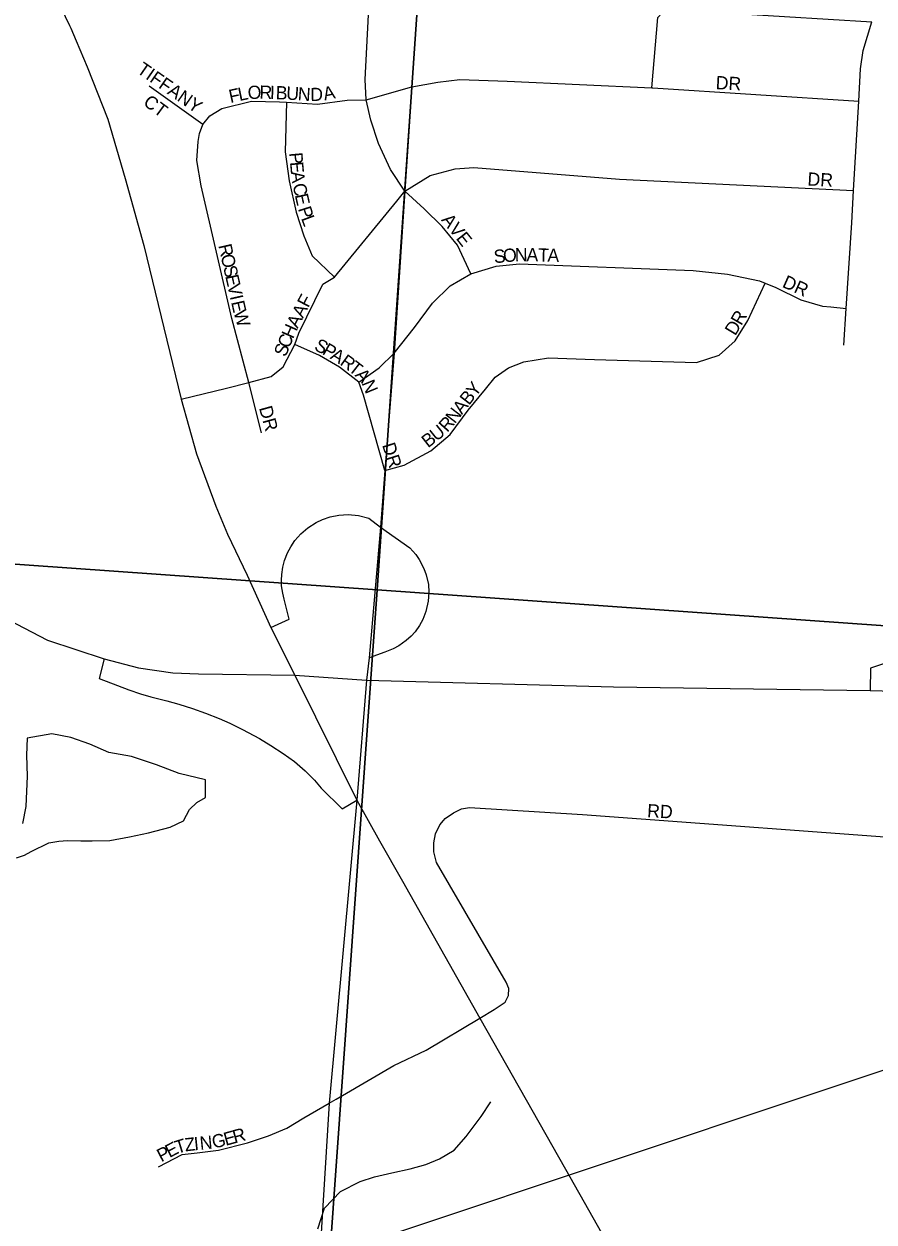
# Model space of a CAD drawing. Extents: x 0 to 34, y 0 to 22.
# Drawn here: x 4.06 to 4.67, y 18.785 to 19.645 of the extents above; entities that cross this region are included whole.
import ezdxf

# ---------------------------------------------------------------- set-up
doc = ezdxf.new("R2010")
doc.units = 0
for name, color, linetype in [('GM_X_City_Street', 7, 'Continuous'), ('GM_X_City_Street_Text', 7, 'Continuous'), ('GM_X_Interchange_Ramps', 7, 'Continuous'), ('GM_X_Interstate_Route', 7, 'Continuous'), ('GM_X_Minor_Lake', 7, 'Continuous'), ('GM_X_Minor_River', 7, 'Continuous'), ('GM_X_Rail_Line', 7, 'Continuous'), ('GM_X_Section', 7, 'Continuous'), ('GM_X_Township', 7, 'Continuous'), ('GM_X_US_Route', 7, 'Continuous')]:
    doc.layers.add(name, color=color, linetype=linetype)

msp = doc.modelspace()

# ---------------------------------------------------------------- linework, layer by layer
at = {"layer": 'GM_X_City_Street'}
for points in [[(4.38086, 19.46519), (4.3713, 19.48587), (4.36039, 19.4991), (4.34738, 19.51188), (4.33363, 19.52448), (4.32322, 19.54021), (4.31463, 19.5588), (4.30929, 19.57552), (4.30583, 19.59005), (4.3051, 19.60473), (4.3074, 19.651), (4.31526, 19.72795), (4.31622, 19.76912), (4.31653, 19.81314), (4.31431, 19.85812), (4.3112, 19.88177)], [(4.51077, 19.59879), (4.51517, 19.64921), (4.5182, 19.65261), (4.5239, 19.65449), (4.54322, 19.65367), (4.66872, 19.64601)], [(4.64855, 19.41417), (4.65022, 19.44033), (4.65414, 19.50184), (4.65548, 19.52499), (4.65921, 19.58921), (4.66055, 19.61229), (4.66249, 19.62557), (4.66872, 19.64601)], [(4.18866, 19.57247), (4.19361, 19.57852), (4.20234, 19.58381), (4.22358, 19.58905), (4.24366, 19.5886), (4.24859, 19.58832), (4.27094, 19.587), (4.29216, 19.58996), (4.30583, 19.59005), (4.3386, 19.59944), (4.35713, 19.60269), (4.37293, 19.60478), (4.40707, 19.60362), (4.51077, 19.59879), (4.51159, 19.59873), (4.65921, 19.58921)], [(4.18866, 19.57247), (4.1501, 19.59992)], [(4.24859, 19.58832), (4.24772, 19.55291), (4.25068, 19.53202), (4.25553, 19.50961), (4.26116, 19.49251), (4.26718, 19.47806), (4.28304, 19.46287)], [(4.23079, 19.35106), (4.22161, 19.38721), (4.20943, 19.43308), (4.18738, 19.52844), (4.18441, 19.54667), (4.18521, 19.56033), (4.18637, 19.56602), (4.18866, 19.57247)], [(4.32774, 19.51731), (4.33363, 19.52448), (4.3518, 19.5358), (4.36968, 19.54068), (4.38315, 19.54161), (4.48751, 19.53314), (4.65548, 19.52499)], [(4.17313, 19.37529), (4.20559, 19.38324), (4.22161, 19.38721), (4.23764, 19.39146), (4.2464, 19.39858), (4.25462, 19.4146), (4.25752, 19.42267), (4.27469, 19.45792), (4.28304, 19.46287), (4.32774, 19.51731)], [(4.30048, 19.38758), (4.31518, 19.39784), (4.32593, 19.40835), (4.3404, 19.42666), (4.35342, 19.44413), (4.36617, 19.4566), (4.38086, 19.46519), (4.39916, 19.47074), (4.41579, 19.4724), (4.54035, 19.46767), (4.56497, 19.46493), (4.58807, 19.4603), (4.5921, 19.45859), (4.5998, 19.45533), (4.61758, 19.44654), (4.6331, 19.44193), (4.63917, 19.44153), (4.65022, 19.44033)], [(4.31924, 19.32414), (4.33319, 19.32799), (4.35232, 19.33825), (4.36617, 19.34989), (4.37892, 19.36735), (4.39139, 19.38259), (4.39832, 19.39119), (4.40803, 19.39784), (4.41883, 19.40199), (4.43656, 19.40499), (4.46966, 19.40375), (4.54279, 19.40161), (4.5591, 19.40687), (4.5705, 19.41708), (4.57965, 19.43186), (4.5921, 19.45859)], [(4.31924, 19.32414), (4.30381, 19.37816), (4.30048, 19.38758), (4.28662, 19.39828), (4.27225, 19.40669), (4.25462, 19.4146)], [(4.36138, 19.07294), (4.36253, 19.0743), (4.36842, 19.07854), (4.37417, 19.08128), (4.38005, 19.08224), (4.46113, 19.07717), (4.72007, 19.05813), (4.7978, 19.05152), (4.8051, 19.0497), (4.81285, 19.04902), (4.82881, 19.044), (4.83154, 19.04058), (4.83177, 19.03557), (4.82881, 19.03146), (4.8247, 19.03055), (4.8211, 19.03204), (4.81604, 19.0383), (4.81354, 19.04286)], [(4.38726, 18.93111), (4.3977, 18.93733), (4.40553, 18.94269), (4.40786, 18.94735), (4.40827, 18.95241), (4.40635, 18.95684), (4.35623, 19.04294), (4.35445, 19.05047), (4.35445, 19.0569), (4.35568, 19.06334), (4.35869, 19.06977), (4.36138, 19.07294)], [(4.28426, 18.873), (4.28878, 18.87563), (4.32573, 18.89716), (4.34883, 18.90818), (4.38726, 18.93111)], [(4.15674, 18.82452), (4.17377, 18.8332), (4.18469, 18.83448), (4.19979, 18.83641), (4.22067, 18.84156), (4.23577, 18.8467), (4.24895, 18.85216), (4.26116, 18.85956), (4.27933, 18.87013), (4.28426, 18.873)]]:
    msp.add_lwpolyline(points, dxfattribs=at)
at = {"layer": 'GM_X_Interchange_Ramps'}
for points in [[(4.23746, 19.2115), (4.25064, 19.21748), (4.24695, 19.23189), (4.24594, 19.23599), (4.24519, 19.24143), (4.24504, 19.24532), (4.24525, 19.24958), (4.24602, 19.25471), (4.24727, 19.25951), (4.24937, 19.26493), (4.25168, 19.26931), (4.25472, 19.27381), (4.2589, 19.2786), (4.26395, 19.28297), (4.26989, 19.28677), (4.27449, 19.28895), (4.28012, 19.29083), (4.28633, 19.29205), (4.29295, 19.29243), (4.3003, 19.29175), (4.30778, 19.28982), (4.316, 19.28342), (4.33706, 19.26861), (4.34146, 19.26376), (4.34394, 19.26023), (4.34728, 19.25388), (4.34895, 19.2493), (4.35047, 19.24227), (4.35085, 19.2367), (4.35042, 19.23028), (4.34875, 19.22295), (4.34646, 19.2172), (4.3441, 19.2129), (4.34087, 19.20839), (4.33808, 19.20528), (4.33463, 19.20213), (4.32922, 19.19832), (4.32518, 19.19618), (4.31912, 19.19388), (4.30793, 19.1898), (4.30598, 19.17356)], [(4.11789, 19.18909), (4.11426, 19.17475), (4.12735, 19.16983), (4.13563, 19.16662), (4.14388, 19.16382), (4.15146, 19.16161), (4.16288, 19.15878), (4.17135, 19.15647), (4.18132, 19.15335), (4.19049, 19.15008), (4.20049, 19.14608), (4.20794, 19.14278), (4.21714, 19.1383), (4.2292, 19.13173), (4.23741, 19.12677), (4.24635, 19.12093), (4.25444, 19.11524), (4.26213, 19.10869), (4.2688, 19.10185), (4.27351, 19.0962), (4.28871, 19.08145), (4.29914, 19.08747)], [(4.68415, 19.1879), (4.66776, 19.18226), (4.66732, 19.16631)]]:
    msp.add_lwpolyline(points, dxfattribs=at)
at = {"layer": 'GM_X_Interstate_Route'}
for points in [[(4.25462, 19.17728), (4.30598, 19.17356), (4.48331, 19.16879), (4.66732, 19.16631), (4.82438, 19.16196), (4.88009, 19.16043), (4.94287, 19.15867), (5.00511, 19.15692), (5.1294, 19.15428), (5.18364, 19.15385), (5.23891, 19.1567), (5.28726, 19.1607), (5.33366, 19.16744), (5.38937, 19.17841), (5.44903, 19.19311), (5.51501, 19.21445), (5.66134, 19.26044)], [(4.02755, 19.23284), (4.04931, 19.21696), (4.07729, 19.20229), (4.11789, 19.18909)], [(4.11789, 19.18909), (4.1426, 19.18263), (4.16725, 19.17896), (4.18558, 19.17829), (4.25462, 19.17728)]]:
    msp.add_lwpolyline(points, dxfattribs=at)
at = {"layer": 'GM_X_Minor_Lake'}
for points in [[(4.10121, 19.05842), (4.10916, 19.05836), (4.12204, 19.05863), (4.13607, 19.06117), (4.14973, 19.0641), (4.16529, 19.06815), (4.1748, 19.07262), (4.17905, 19.08094), (4.18439, 19.08583), (4.19049, 19.08957), (4.19061, 19.1021), (4.17172, 19.10681), (4.1555, 19.11301), (4.13738, 19.11886), (4.12112, 19.12165), (4.10755, 19.12783), (4.09396, 19.1325), (4.08036, 19.13527), (4.06253, 19.13199), (4.06204, 19.11985), (4.06265, 19.10467), (4.06169, 19.08304), (4.0593, 19.07092)], [(4.06554, 19.05074), (4.07806, 19.05695), (4.08546, 19.05814), (4.09145, 19.05855), (4.10121, 19.05842)], [(4.0549, 19.04628), (4.0606, 19.04813), (4.06554, 19.05074)]]:
    msp.add_lwpolyline(points, dxfattribs=at)
at = {"layer": 'GM_X_Minor_River'}
msp.add_lwpolyline([(4.27122, 18.77996), (4.2759, 18.79472), (4.28738, 18.80677), (4.30145, 18.81387), (4.31171, 18.8172), (4.32423, 18.82013), (4.33751, 18.82306), (4.34852, 18.82601), (4.35841, 18.8301), (4.36907, 18.83646), (4.37749, 18.84626), (4.38823, 18.8606), (4.39515, 18.87117)], dxfattribs=at)
at = {"layer": 'GM_X_Rail_Line'}
msp.add_lwpolyline([(3.24228, 18.42761), (4.04049, 18.68141), (4.91721, 18.97414), (5.62605, 19.20739), (5.83323, 19.2746), (5.99342, 19.32068), (6.0587, 19.33616), (6.12886, 19.34558), (6.1917, 19.34977), (6.29642, 19.34768), (6.6636, 19.31587)], dxfattribs=at)
at = {"layer": 'GM_X_Section'}
for points in [[(4.3834, 20.24774), (4.31376, 19.23853), (3.81078, 19.27405), (3.88174, 20.28496)], [(4.3834, 20.24774), (4.88792, 20.20946), (4.8168, 19.2029), (4.31376, 19.23853)], [(4.31376, 19.23853), (4.24183, 18.22667), (3.73924, 18.26012), (3.81078, 19.27405)], [(4.8168, 19.2029), (4.74693, 18.19068), (4.24183, 18.22667), (4.31376, 19.23853)]]:
    msp.add_lwpolyline(points, close=True, dxfattribs=at)
at = {"layer": 'GM_X_Township'}
msp.add_lwpolyline([(4.42993, 20.9), (4.42978, 20.89757), (4.41802, 20.75602), (4.4047, 20.56921), (4.39656, 20.39919), (4.38717, 20.24932), (4.38701, 20.24676), (4.36826, 20.04654), (4.36684, 20.02512), (4.36208, 19.95334), (4.35759, 19.88565), (4.347, 19.72605), (4.3386, 19.59944), (4.33363, 19.52448), (4.32593, 19.40835), (4.31924, 19.32414), (4.316, 19.28342), (4.30793, 19.1898), (4.30598, 19.17356), (4.29914, 19.08748), (4.27933, 18.87013), (4.24263, 18.27666)], dxfattribs=at)
at = {"layer": 'GM_X_US_Route'}
for points in [[(4.07628, 19.67708), (4.08357, 19.66301), (4.09289, 19.64357), (4.09385, 19.64144)], [(4.09385, 19.64144), (4.09787, 19.6325), (4.10576, 19.61385), (4.12041, 19.57633), (4.13301, 19.53374), (4.1463, 19.48554), (4.17313, 19.37529), (4.18423, 19.33613), (4.19806, 19.29856), (4.20641, 19.27834), (4.22057, 19.24896), (4.23746, 19.2115), (4.25462, 19.17728)], [(4.25462, 19.17728), (4.29914, 19.08747), (4.31549, 19.05846)], [(4.31549, 19.05846), (4.33184, 19.02944)], [(4.33184, 19.02944), (4.38726, 18.93111), (4.44894, 18.82286), (4.48496, 18.7589), (4.49773, 18.7352), (4.50427, 18.6988), (4.54439, 18.59006), (4.55877, 18.54925), (4.58739, 18.47393), (4.60423, 18.42408), (4.61232, 18.39902), (4.61662, 18.3806), (4.62307, 18.34406), (4.62758, 18.31946), (4.63118, 18.28864), (4.63287, 18.26821), (4.63266, 18.24032), (4.63231, 18.20772)]]:
    msp.add_lwpolyline(points, dxfattribs=at)

# ---------------------------------------------------------------- texts
at = {"layer": 'GM_X_City_Street_Text'}
for s, rotation, p in [('TIFFANY', 325.24366, (4.14067, 19.61003)), ('DR', 356.98902, (4.55641, 19.59784)), ('F', 12.25316, (4.20842, 19.58781)), ('L', 11.72259, (4.21491, 19.58922)), ('O', 3.14952, (4.22107, 19.59052)), ('R', 358.29961, (4.22917, 19.59098)), ('I', 358.0326, (4.23666, 19.59075)), ('B', 357.78994, (4.24081, 19.59061)), ('U', 356.26007, (4.24824, 19.59033)), ('N', 356.08414, (4.25655, 19.58978)), ('D', 1.52547, (4.26584, 19.58919)), ('A', 11.49198, (4.27596, 19.58962)), ('CT', 323.74111, (4.14524, 19.58687)), ('P', 274.868, (4.2506, 19.55204)), ('E', 274.868, (4.25116, 19.5454)), ('A', 277.1898, (4.25177, 19.53834)), ('DR', 356.98902, (4.62225, 19.52867)), ('C', 282.19258, (4.25297, 19.52918)), ('E', 282.73136, (4.25457, 19.52176)), ('P', 287.41656, (4.25684, 19.512)), ('L', 290.40102, (4.25901, 19.50513)), ('AVE', 308.35913, (4.35937, 19.50385)), ('R', 282.70526, (4.19973, 19.48561)), ('S', 5.33542, (4.39781, 19.47284)), ('O', 5.16475, (4.40444, 19.47346)), ('N', 0.98362, (4.41256, 19.4742)), ('A', 358.49199, (4.42078, 19.47434)), ('T', 358.3603, (4.42911, 19.47412)), ('A', 358.3603, (4.43577, 19.47393)), ('O', 282.69479, (4.20138, 19.47829)), ('S', 282.69243, (4.20321, 19.47016)), ('E', 282.69243, (4.20467, 19.46366)), ('V', 282.69891, (4.20614, 19.45715)), ('DR', 336.03639, (4.60371, 19.45602)), ('I', 282.70812, (4.20797, 19.44902)), ('F', 62.74492, (4.26427, 19.44043)), ('E', 282.69772, (4.20889, 19.44496)), ('W', 286.35877, (4.21052, 19.43782)), ('A', 62.73112, (4.26045, 19.43302)), ('R', 60.12309, (4.57497, 19.42762)), ('A', 63.07324, (4.25669, 19.4256)), ('D', 59.22744, (4.57063, 19.42032)), ('C', 67.67925, (4.25054, 19.41124)), ('H', 66.0264, (4.25336, 19.41811)), ('S', 67.66592, (4.248, 19.40507)), ('S', 332.38399, (4.26791, 19.41101)), ('P', 329.96377, (4.27372, 19.40797)), ('A', 328.66888, (4.27945, 19.40466)), ('R', 324.3494, (4.28641, 19.40044)), ('T', 322.01002, (4.29242, 19.39613)), ('A', 311.79874, (4.29735, 19.39233)), ('N', 292.32903, (4.30245, 19.38683)), ('Y', 52.4394, (4.38419, 19.3764)), ('B', 52.43778, (4.37962, 19.37045)), ('DR', 285.526, (4.22887, 19.36904)), ('A', 52.42464, (4.37453, 19.36384)), ('R', 48.34701, (4.36399, 19.35107)), ('N', 52.39321, (4.36944, 19.35724)), ('U', 38.59369, (4.35621, 19.34466)), ('DR', 287.52943, (4.31718, 19.34243)), ('B', 38.09858, (4.35023, 19.33998)), ('RD', 356.98902, (4.50725, 19.07534)), ('Z', 6.43372, (4.17613, 18.83548)), ('I', 5.69319, (4.18272, 18.83622)), ('N', 5.68677, (4.18686, 18.83664)), ('G', 11.42108, (4.19618, 18.83762)), ('E', 15.57539, (4.20508, 18.83944)), ('R', 15.64909, (4.21151, 18.84124)), ('P', 27.51806, (4.1588, 18.82763)), ('E', 27.51806, (4.16472, 18.83071)), ('T', 17.05251, (4.17021, 18.83362))]:
    msp.add_text(s, height=0.00947, rotation=rotation, dxfattribs=at).set_placement(p)

doc.saveas('drawing.dxf')
